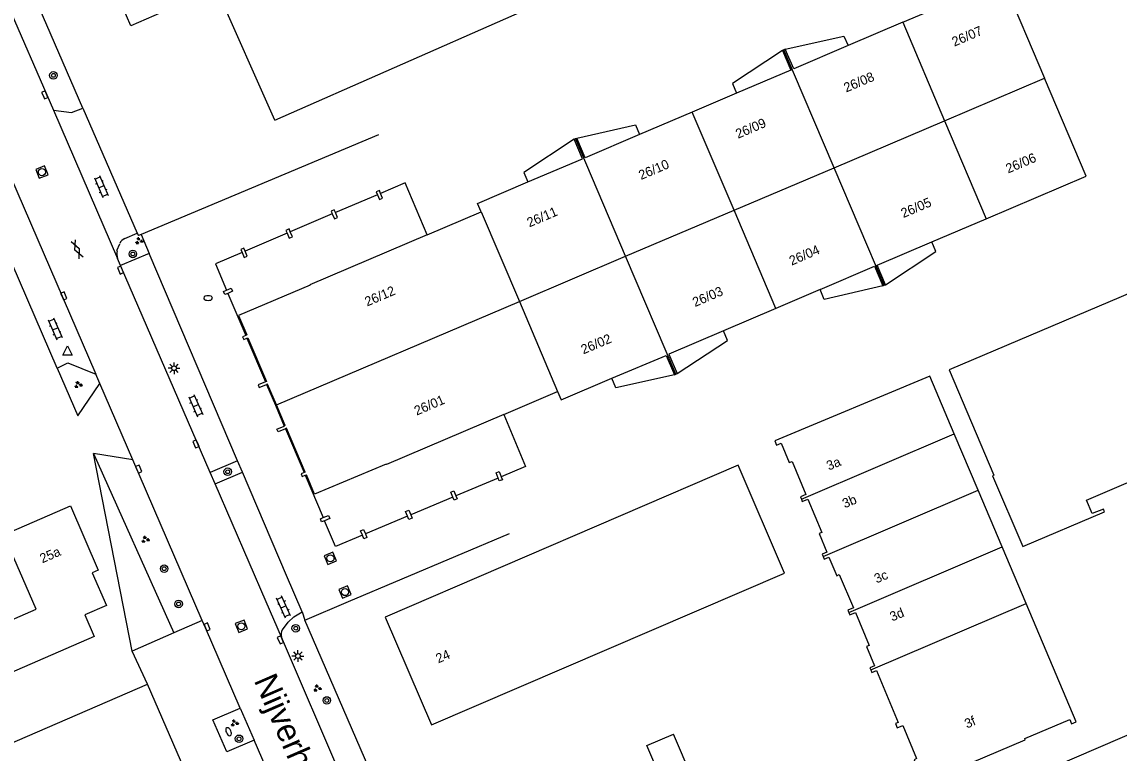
# Model space of a CAD drawing. Extents: x 136000 to 141014, y 402000 to 403500.
# Drawn here: x 139537.2 to 139653.4, y 402222.7 to 402300.2 of the extents above; entities that cross this region are included whole.
import ezdxf

# ---------------------------------------------------------------- set-up
doc = ezdxf.new("R2010")
doc.units = 0
for name, color, linetype in [('gg-afsc-hekwerk', 7, 'Continuous'), ('gg-anno-huisnummerreeks BGT', 7, 'Continuous'), ('gg-anno-openbare ruimte label', 7, 'Continuous'), ('gg-bbg-bijgebouw', 7, 'Continuous'), ('gg-bbg-gedigitaliseerde bebouwing', 7, 'Continuous'), ('gg-bbg-gedigitaliseerde bijgebouw', 7, 'Continuous'), ('gg-bbg-hoofdgebouw', 7, 'Continuous'), ('gg-bbg-onder overbouw', 7, 'Continuous'), ('gg-bbg-pand overbouw', 7, 'Continuous'), ('gg-bbg-pilaar onder overbouw', 7, 'Continuous'), ('gg-bbg-pilaar pand', 7, 'Continuous'), ('gg-bbg-tussenscheiding', 7, 'Continuous'), ('gg-bbg-tussenscheiding niveau 01', 7, 'Continuous'), ('gg-knt-verharding', 7, 'Continuous'), ('gt-grn-groengrens', 7, 'Continuous'), ('gt-grn-vlakafsluiter', 7, 'Continuous'), ('gt-grn-weggrens', 7, 'Continuous'), ('gt-symb-boom', 7, 'Continuous'), ('gt-symb-brandkraan', 7, 'Continuous'), ('gt-symb-gesloten verharding', 7, 'Continuous'), ('gt-symb-groenvak', 7, 'Continuous'), ('gt-symb-klinker verharding', 7, 'Continuous'), ('gt-symb-kolk', 7, 'Continuous'), ('gt-symb-lichtmast', 7, 'Continuous'), ('gt-symb-rioolschacht', 7, 'Continuous'), ('gt-symb-waterafsluiter', 7, 'Continuous')]:
    doc.layers.add(name, color=color, linetype=linetype)

# ---------------------------------------------------------------- blocks, each defined once
blk = doc.blocks.new('gt0-GRVAK')
at = {"layer": 'gt-symb-groenvak'}
for p, q in [((-0.11, 0.19), (-0.23, 0.24)), ((-0.18, 0.15), (0.09, 0.15)), ((-0.09, 0.21), (-0.16, 0.32)), ((-0.05, 0.21), (-0.05, 0.39)), ((0, 0.21), (0.06, 0.32)), ((0.02, 0.19), (0.13, 0.24)), ((0.26, -0.05), (0.2, 0.06)), ((0.31, -0.05), (0.31, 0.13)), ((0.35, -0.05), (0.41, 0.06)), ((-0.24, -0.23), (-0.36, -0.18)), ((-0.32, -0.26), (-0.05, -0.26)), ((-0.23, -0.21), (-0.29, -0.1)), ((-0.18, -0.2), (-0.18, -0.02)), ((-0.14, -0.21), (-0.07, -0.1)), ((-0.12, -0.23), (0, -0.18)), ((0.24, -0.07), (0.12, -0.02)), ((0.17, -0.11), (0.44, -0.11)), ((0.37, -0.07), (0.49, -0.02))]:
    blk.add_line(p, q, dxfattribs=at)
blk = doc.blocks.new('gt0-BOOM')
at = {"layer": 'gt-symb-boom'}
for radius in [0.4, 0.2]:
    blk.add_circle((0, 0), radius, dxfattribs=at)
blk = doc.blocks.new('gt0-RS')
at = {"layer": 'gt-symb-rioolschacht'}
blk.add_lwpolyline([(-0.5, -0.5), (0.5, -0.5), (0.5, 0.5), (-0.5, 0.5)], close=True, dxfattribs=at)
blk.add_circle((0, 0), 0.375, dxfattribs=at)
blk = doc.blocks.new('gt0-KOLK')
at = {"layer": 'gt-symb-kolk'}
blk.add_lwpolyline([(0, 0), (0.38, 0), (0.38, 0.4), (-0.37, 0.4), (-0.37, 0), (0, 0)], dxfattribs=at)
blk = doc.blocks.new('gt0-BR')
at = {"layer": 'gt-symb-brandkraan'}
for centre, radius, start, end in [((-0.24, 0), 0.206, 107.5669, 252.4331), ((0.6, -2.66), 3, 106.892, 107.5669), ((0, -0.69), 0.938, 73.108, 106.892), ((-0.6, -2.66), 3, 72.4331, 73.108), ((0.24, 0), 0.206, 287.567, 72.4331), ((0.6, 2.66), 3, 252.4331, 253.108), ((0, 0.69), 0.938, 253.108, 286.8921), ((-0.6, 2.66), 3, 286.8921, 287.567)]:
    blk.add_arc(centre, radius, start, end, dxfattribs=at)
blk = doc.blocks.new('gt0-LMAST')
at = {"layer": 'gt-symb-lichtmast'}
for p, q in [((-0.18, 0.17), (-0.45, 0.44)), ((0, 0.25), (0, 0.62)), ((0.17, 0.17), (0.44, 0.44)), ((-0.25, 0), (-0.63, 0)), ((-0.18, -0.18), (-0.45, -0.45)), ((0, -0.25), (0, -0.63)), ((0.44, -0.45), (0.17, -0.18)), ((0.25, 0), (0.62, 0))]:
    blk.add_line(p, q, dxfattribs=at)
blk.add_circle((0, 0), 0.25, dxfattribs=at)
blk = doc.blocks.new('gt0-KL1')
at = {"layer": 'gt-symb-klinker verharding'}
for p, q in [((-1.15, 0.3), (1.15, 0.3)), ((-1, -0.3), (-1, 0.3)), ((-0.5, 0.3), (-0.5, 0.45)), ((0, -0.3), (0, 0.3)), ((0.5, 0.3), (0.5, 0.45)), ((1, -0.3), (1, 0.3)), ((-1.15, -0.3), (1.15, -0.3)), ((-0.5, -0.45), (-0.5, -0.3)), ((0.5, -0.45), (0.5, -0.3))]:
    blk.add_line(p, q, dxfattribs=at)
blk = doc.blocks.new('gt0-WAFSL')
at = {"layer": 'gt-symb-waterafsluiter'}
for p, q in [((-0.5, -0.33), (0, 0.67)), ((0, 0.67), (0.5, -0.33)), ((0.5, -0.33), (-0.5, -0.33))]:
    blk.add_line(p, q, dxfattribs=at)
blk = doc.blocks.new('gt0-GESVH1')
at = {"layer": 'gt-symb-gesloten verharding'}
for p, q in [((-0.99, -0.26), (0.01, 0.24)), ((0.01, -0.26), (-0.99, 0.24)), ((0.01, 0.24), (1.01, -0.26)), ((1.01, 0.24), (0.01, -0.26))]:
    blk.add_line(p, q, dxfattribs=at)

msp = doc.modelspace()

# ---------------------------------------------------------------- linework, layer by layer
at = {"layer": 'gg-afsc-hekwerk'}
for p, q in [((139543.7, 402291.06), (139530.4, 402321.8)), ((139543.7, 402291.06), (139549.46, 402277.82)), ((139575.01, 402288.23), (139549.89, 402277.67)), ((139549.46, 402277.82), (139549.6, 402277.54)), ((139549.89, 402277.67), (139549.6, 402277.54)), ((139571.84, 402238.8), (139588.87, 402245.98)), ((139567.2, 402236.8), (139571.84, 402238.8)), ((139575.37, 402218.04), (139567.2, 402236.8)), ((139575.37, 402218.04), (139567.2, 402236.8)), ((139550.56, 402230.01), (139548.93, 402233.52)), ((139550.56, 402230.01), (139548.93, 402233.52)), ((139660.54, 402227.28), (139632.5, 402215.26))]:
    msp.add_line(p, q, dxfattribs=at)
at = {"layer": 'gg-bbg-bijgebouw'}
msp.add_line((139611.7, 402211.86), (139606.27, 402224.74), dxfattribs=at)
at = {"layer": 'gg-bbg-gedigitaliseerde bebouwing'}
msp.add_lwpolyline([(139564.02, 402289.76), (139614.72, 402312.12), (139594.45, 402358.87)], dxfattribs=at)
at = {"layer": 'gg-bbg-gedigitaliseerde bijgebouw'}
msp.add_lwpolyline([(139602.25, 402213.58), (139606.85, 402215.55), (139603.43, 402223.52), (139606.27, 402224.74)], dxfattribs=at)
at = {"layer": 'gg-bbg-hoofdgebouw'}
for p, q in [((139630.55, 402300.14), (139624.74, 402297.67)), ((139617.96, 402297.23), (139617.81, 402297.16)), ((139618.1, 402297.29), (139617.96, 402297.23)), ((139612.93, 402292.62), (139608.24, 402290.63)), ((139608.24, 402290.63), (139602.67, 402288.25)), ((139595.73, 402287.76), (139595.88, 402287.82)), ((139595.88, 402287.82), (139596.02, 402287.88)), ((139580.18, 402277.64), (139585.88, 402280.06)), ((139633.61, 402276.88), (139639.38, 402279.33)), ((139628.44, 402272.21), (139628.58, 402272.28)), ((139628.58, 402272.28), (139628.72, 402272.34)), ((139621.79, 402271.84), (139617.1, 402269.83)), ((139617.1, 402269.83), (139611.54, 402267.45)), ((139606.5, 402262.87), (139606.64, 402262.93)), ((139606.35, 402262.8), (139606.5, 402262.87)), ((139588.28, 402258.6), (139593.98, 402261.03)), ((139638.51, 402250.57), (139635.98, 402256.55)), ((139641.05, 402244.57), (139638.51, 402250.57)), ((139643.6, 402238.57), (139641.05, 402244.57)), ((139528.99, 402220.68), (139550.56, 402230.01)), ((139558.53, 402211.65), (139550.56, 402230.01))]:
    msp.add_line(p, q, dxfattribs=at)
for points in [[(139564.02, 402289.76), (139557.87, 402303.74), (139555.52, 402302.69), (139555.9, 402301.84), (139554.04, 402301.06), (139553.65, 402301.9), (139548.78, 402299.78), (139537.75, 402325.22), (139559.7, 402334.71), (139556.62, 402341.84), (139570.48, 402347.83), (139570.24, 402348.38), (139594.45, 402358.87)], [(139630.55, 402300.14), (139641.14, 402304.63), (139645.56, 402294.23)], [(139639.38, 402279.33), (139649.98, 402283.83), (139645.56, 402294.23)], [(139585.88, 402280.06), (139585.5, 402280.96), (139590.84, 402283.23)], [(139635.45, 402263.33), (139640.19, 402252.17), (139640.05, 402252.11), (139643.25, 402244.62), (139651.92, 402248.27), (139651.79, 402248.56), (139650.61, 402248.1), (139649.99, 402249.51), (139666.92, 402256.76), (139659.75, 402273.65), (139635.45, 402263.33)], [(139560.95, 402266.98), (139560.62, 402266.83), (139560.75, 402266.53), (139561.07, 402266.68)], [(139563.04, 402262.06), (139562.26, 402261.73), (139562.38, 402261.44), (139563.16, 402261.76)], [(139593.98, 402261.03), (139594.35, 402260.16), (139599.73, 402262.43)], [(139635.98, 402256.55), (139633.39, 402262.67), (139616.99, 402255.79)], [(139565.15, 402257.09), (139564.38, 402256.75), (139564.25, 402257.04), (139565.03, 402257.37)], [(139616.99, 402255.79), (139617.18, 402255.34), (139617.67, 402255.54), (139618.52, 402253.51), (139618.81, 402253.63), (139620.27, 402250.12), (139619.69, 402249.87), (139619.8, 402249.62)], [(139567.13, 402252.45), (139566.81, 402252.31), (139566.93, 402252.02), (139567.25, 402252.16)], [(139575.72, 402237.14), (139580.64, 402225.71), (139618.02, 402241.8), (139613.09, 402253.23), (139575.72, 402237.14)], [(139619.8, 402249.62), (139619.9, 402249.38), (139620.49, 402249.62), (139621.96, 402246.11), (139621.68, 402245.99), (139622.5, 402244.02), (139622, 402243.81), (139622.11, 402243.55)], [(139545.33, 402242.1), (139544.69, 402241.83), (139546.21, 402238.35), (139543.91, 402237.36), (139544.91, 402235.06), (139535.9, 402231.16), (139533.88, 402235.85), (139538.74, 402237.96), (139535.32, 402245.86), (139542.39, 402248.92), (139545.33, 402242.1)], [(139622.11, 402243.55), (139622.22, 402243.28), (139622.72, 402243.49), (139623.54, 402241.52), (139623.82, 402241.64), (139625.31, 402238.12), (139624.73, 402237.87), (139624.83, 402237.63)], [(139627.14, 402231.53), (139627.25, 402231.28), (139627.75, 402231.49), (139630.06, 402225.98), (139629.76, 402225.86), (139629.96, 402225.4), (139630.54, 402225.64), (139632.01, 402222.14), (139631.73, 402222.02), (139632.73, 402219.56), (139634.58, 402220.34), (139634.74, 402219.96), (139635.18, 402220.14), (139635.02, 402220.53), (139643.52, 402224.14), (139643.46, 402224.26), (139648.22, 402226.28), (139648.4, 402225.84), (139648.9, 402226.05), (139643.6, 402238.57)], [(139624.83, 402237.63), (139624.94, 402237.38), (139625.52, 402237.62), (139626.98, 402234.12), (139626.69, 402234), (139627.54, 402231.98), (139627.04, 402231.77), (139627.14, 402231.53)]]:
    msp.add_lwpolyline(points, dxfattribs=at)
at = {"layer": 'gg-bbg-onder overbouw'}
for p, q in [((139561.05, 402267.03), (139560.95, 402266.98)), ((139561.07, 402266.68), (139561.18, 402266.72)), ((139561.18, 402266.72), (139563.15, 402262.1)), ((139563.15, 402262.1), (139563.04, 402262.06)), ((139563.27, 402261.81), (139563.16, 402261.76)), ((139564.21, 402259.61), (139563.27, 402261.81)), ((139565.14, 402257.42), (139564.21, 402259.61)), ((139565.14, 402257.42), (139565.03, 402257.37)), ((139565.26, 402257.13), (139565.15, 402257.09)), ((139567.25, 402252.5), (139565.26, 402257.13)), ((139567.25, 402252.5), (139567.13, 402252.45)), ((139567.25, 402252.16), (139567.38, 402252.21))]:
    msp.add_line(p, q, dxfattribs=at)
for points in [[(139617.81, 402297.16), (139618.7, 402295.08), (139612.93, 402292.62)], [(139624.74, 402297.67), (139618.99, 402295.23), (139618.1, 402297.29)], [(139590.84, 402283.23), (139596.62, 402285.69), (139595.73, 402287.76)], [(139602.67, 402288.25), (139596.91, 402285.8), (139596.02, 402287.88)], [(139580.18, 402277.64), (139567.75, 402272.34), (139567.76, 402272.31), (139560.18, 402269.09), (139561.05, 402267.03)], [(139628.72, 402272.34), (139627.83, 402274.42), (139633.61, 402276.88)], [(139621.79, 402271.84), (139627.53, 402274.3), (139628.44, 402272.21)], [(139611.54, 402267.45), (139605.76, 402264.98), (139606.64, 402262.93)], [(139599.73, 402262.43), (139605.47, 402264.86), (139606.35, 402262.8)], [(139588.28, 402258.6), (139575.85, 402253.3), (139575.84, 402253.33), (139568.24, 402250.14), (139567.38, 402252.21)]]:
    msp.add_lwpolyline(points, dxfattribs=at)
at = {"layer": 'gg-bbg-pand overbouw'}
for p, q in [((139574.9, 402281.88), (139570.46, 402279.98)), ((139570.12, 402279.84), (139565.67, 402277.94)), ((139565.33, 402277.79), (139560.89, 402275.9)), ((139559.05, 402271.43), (139560.95, 402266.98)), ((139561.07, 402266.68), (139563.04, 402262.06)), ((139563.16, 402261.76), (139564.1, 402259.57)), ((139564.1, 402259.57), (139565.03, 402257.37)), ((139565.15, 402257.09), (139567.13, 402252.45)), ((139567.25, 402252.16), (139569.16, 402247.68)), ((139587.68, 402251.85), (139583.22, 402249.98)), ((139582.89, 402249.83), (139578.43, 402247.96)), ((139578.1, 402247.82), (139573.63, 402245.94))]:
    msp.add_line(p, q, dxfattribs=at)
for points in [[(139618.1, 402297.29), (139624.31, 402298.68), (139624.74, 402297.67)], [(139617.81, 402297.16), (139612.5, 402293.65), (139612.93, 402292.62)], [(139596.02, 402287.88), (139602.23, 402289.27), (139602.67, 402288.25)], [(139595.73, 402287.76), (139590.41, 402284.24), (139590.84, 402283.23)], [(139580.18, 402277.64), (139577.83, 402283.13), (139575.23, 402282.02)], [(139628.72, 402272.34), (139634.05, 402275.85), (139633.61, 402276.88)], [(139560.56, 402275.75), (139557.73, 402274.54), (139558.91, 402271.77)], [(139628.44, 402272.21), (139622.23, 402270.79), (139621.79, 402271.84)], [(139606.64, 402262.93), (139611.97, 402266.45), (139611.54, 402267.45)], [(139606.35, 402262.8), (139600.16, 402261.41), (139599.73, 402262.43)], [(139588.28, 402258.6), (139590.59, 402253.08), (139588.01, 402251.99)], [(139573.3, 402245.8), (139570.47, 402244.6), (139569.3, 402247.34)]]:
    msp.add_lwpolyline(points, dxfattribs=at)
at = {"layer": 'gg-bbg-pilaar onder overbouw'}
for points in [[(139574.9, 402281.88), (139575.11, 402281.36), (139575.45, 402281.5), (139575.23, 402282.02)], [(139570.12, 402279.84), (139570.34, 402279.32), (139570.68, 402279.46), (139570.46, 402279.98)], [(139565.33, 402277.79), (139565.55, 402277.28), (139565.89, 402277.42), (139565.67, 402277.94)], [(139560.56, 402275.75), (139560.77, 402275.24), (139561.11, 402275.37), (139560.89, 402275.9)], [(139558.91, 402271.77), (139559.42, 402271.99), (139559.56, 402271.65), (139559.05, 402271.43)], [(139587.68, 402251.85), (139587.46, 402252.41), (139587.8, 402252.54), (139588.01, 402251.99)], [(139582.89, 402249.83), (139582.66, 402250.36), (139583, 402250.5), (139583.22, 402249.98)], [(139569.16, 402247.68), (139569.71, 402247.91), (139569.85, 402247.57), (139569.3, 402247.34)], [(139578.1, 402247.82), (139577.88, 402248.32), (139578.23, 402248.47), (139578.43, 402247.96)], [(139573.3, 402245.8), (139573.09, 402246.28), (139573.43, 402246.42), (139573.63, 402245.94)]]:
    msp.add_lwpolyline(points, dxfattribs=at)
at = {"layer": 'gg-bbg-pilaar pand'}
for points in [[(139575.23, 402282.02), (139575.11, 402282.33), (139574.77, 402282.19), (139574.9, 402281.88)], [(139570.46, 402279.98), (139570.32, 402280.29), (139569.99, 402280.15), (139570.12, 402279.84)], [(139565.67, 402277.94), (139565.54, 402278.25), (139565.2, 402278.1), (139565.33, 402277.79)], [(139560.89, 402275.9), (139560.76, 402276.21), (139560.43, 402276.07), (139560.56, 402275.75)], [(139559.05, 402271.43), (139558.74, 402271.29), (139558.59, 402271.63), (139558.91, 402271.77)], [(139588.01, 402251.99), (139588.14, 402251.69), (139587.8, 402251.55), (139587.68, 402251.85)], [(139583.22, 402249.98), (139583.36, 402249.66), (139583.02, 402249.51), (139582.89, 402249.83)], [(139578.43, 402247.96), (139578.58, 402247.61), (139578.24, 402247.47), (139578.1, 402247.82)], [(139569.3, 402247.34), (139568.99, 402247.22), (139568.86, 402247.55), (139569.16, 402247.68)], [(139573.63, 402245.94), (139573.79, 402245.58), (139573.45, 402245.43), (139573.3, 402245.8)]]:
    msp.add_lwpolyline(points, dxfattribs=at)
at = {"layer": 'gg-bbg-tussenscheiding'}
for p, q in [((139630.55, 402300.14), (139634.97, 402289.72)), ((139623.27, 402284.74), (139617.96, 402297.23)), ((139634.97, 402289.72), (139645.56, 402294.23)), ((139612.67, 402280.23), (139608.24, 402290.63)), ((139623.27, 402284.74), (139634.97, 402289.72)), ((139634.97, 402289.72), (139639.38, 402279.33)), ((139601.18, 402275.35), (139595.88, 402287.82)), ((139612.67, 402280.23), (139623.27, 402284.74)), ((139628.58, 402272.28), (139623.27, 402284.74)), ((139585.88, 402280.06), (139589.93, 402270.56)), ((139601.18, 402275.35), (139612.67, 402280.23)), ((139617.1, 402269.83), (139612.67, 402280.23)), ((139589.93, 402270.56), (139601.18, 402275.35)), ((139606.5, 402262.87), (139601.18, 402275.35)), ((139564.21, 402259.61), (139589.93, 402270.56)), ((139589.93, 402270.56), (139593.98, 402261.03)), ((139619.8, 402249.62), (139635.98, 402256.55)), ((139622.11, 402243.55), (139638.51, 402250.57)), ((139624.83, 402237.63), (139641.05, 402244.57)), ((139627.14, 402231.53), (139643.6, 402238.57))]:
    msp.add_line(p, q, dxfattribs=at)
at = {"layer": 'gg-bbg-tussenscheiding niveau 01'}
msp.add_line((139564.1, 402259.57), (139564.21, 402259.61), dxfattribs=at)
at = {"layer": 'gg-knt-verharding'}
for p, q in [((139528.09, 402319.65), (139540.58, 402290.82)), ((139521.86, 402316.43), (139545.06, 402262.85)), ((139540.58, 402290.82), (139547.38, 402275.13)), ((139548.14, 402277.24), (139549.46, 402277.82)), ((139549.89, 402277.67), (139550.71, 402275.65)), ((139547.31, 402275.95), (139547.62, 402276.69)), ((139547.7, 402274.39), (139547.38, 402275.13)), ((139550.71, 402275.65), (139547.7, 402274.39)), ((139560.08, 402253.69), (139550.71, 402275.65)), ((139557.2, 402252.45), (139547.7, 402274.39)), ((139545.48, 402261.89), (139545.06, 402262.85)), ((139548.99, 402253.78), (139545.48, 402261.89)), ((139548.99, 402253.78), (139544.83, 402254.48)), ((139556.35, 402236.78), (139548.99, 402253.78)), ((139560.08, 402253.69), (139557.2, 402252.45)), ((139560.59, 402252.49), (139560.08, 402253.69)), ((139557.72, 402251.26), (139557.2, 402252.45)), ((139557.72, 402251.26), (139560.59, 402252.49)), ((139563.13, 402238.76), (139557.72, 402251.26)), ((139564.73, 402234.99), (139563.13, 402238.76)), ((139556.35, 402236.78), (139553.33, 402235.45)), ((139556.68, 402236.01), (139556.35, 402236.78)), ((139553.33, 402235.45), (139548.93, 402233.52)), ((139560.37, 402227.5), (139556.68, 402236.01)), ((139571.59, 402219.09), (139564.73, 402234.99)), ((139560.37, 402227.5), (139561.84, 402224.1)), ((139564.75, 402217.39), (139561.84, 402224.1))]:
    msp.add_line(p, q, dxfattribs=at)
for points in [[(139540.58, 402290.82), (139542.51, 402290.57), (139543.7, 402291.06)], [(139540.99, 402263.51), (139542.12, 402264.06), (139545.06, 402262.85)], [(139540.99, 402263.51), (139543.16, 402258.47), (139545.48, 402261.89)], [(139566.93, 402237.7), (139565.28, 402241.53), (139560.59, 402252.49)], [(139564.83, 402235.78), (139565.44, 402236.58), (139566.06, 402237.15), (139566.93, 402237.7)], [(139561.84, 402224.1), (139558.95, 402222.85), (139557.47, 402226.25), (139560.37, 402227.5)]]:
    msp.add_lwpolyline(points, dxfattribs=at)
for centre, radius, start, end in [((139548.52, 402276.36), 0.965, 113.7453, 159.7976), ((139548.66, 402275.64), 1.38, 167.0468, 201.622), ((139565.77, 402235.26), 1.08, 150.9441, 194.5391)]:
    msp.add_arc(centre, radius, start, end, dxfattribs=at)
at = {"layer": 'gt-grn-groengrens'}
for p, q in [((139548.93, 402233.52), (139544.83, 402254.48)), ((139544.83, 402254.48), (139553.33, 402235.45))]:
    msp.add_line(p, q, dxfattribs=at)
at = {"layer": 'gt-grn-vlakafsluiter'}
msp.add_line((139566.93, 402237.7), (139567.2, 402236.8), dxfattribs=at)
at = {"layer": 'gt-grn-weggrens'}
msp.add_line((139540.99, 402263.51), (139518.63, 402315.14), dxfattribs=at)

# ---------------------------------------------------------------- block references
at = {"layer": 'gt-symb-boom'}
for p in [(139540.58, 402294.52), (139559.04, 402252.53), (139552.31, 402242.26), (139553.84, 402238.52), (139566.25, 402235.95), (139569.54, 402228.3), (139560.24, 402224.24)]:
    msp.add_blockref('gt0-BOOM', p, dxfattribs=at)
at = {"layer": 'gt-symb-boom', "rotation": 22.64190009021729}
msp.add_blockref('gt0-BOOM', (139548.99, 402275.6), dxfattribs=at)
at = {"layer": 'gt-symb-brandkraan'}
msp.add_blockref('gt0-BR', (139556.97, 402270.93), dxfattribs=at)
at = {"layer": 'gt-symb-brandkraan', "rotation": -66.53799977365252}
msp.add_blockref('gt0-BR', (139559.13, 402224.99), dxfattribs=at)
at = {"layer": 'gt-symb-gesloten verharding', "rotation": 113.69497103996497}
msp.add_blockref('gt0-GESVH1', (139543.09, 402276.08), dxfattribs=at)
at = {"layer": 'gt-symb-groenvak'}
for p in [(139549.65, 402276.98), (139543.2, 402261.74), (139550.31, 402245.35), (139568.52, 402229.59), (139559.75, 402225.9)]:
    msp.add_blockref('gt0-GRVAK', p, dxfattribs=at)
at = {"layer": 'gt-symb-klinker verharding'}
for p, rotation in [((139545.65, 402282.74), -66.61335784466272), ((139540.76, 402267.67), -66.61335784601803), ((139555.65, 402259.53), -66.10152212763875), ((139564.95, 402238.2), 114.38706671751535)]:
    msp.add_blockref('gt0-KL1', p, dxfattribs=dict(at, rotation=rotation))
at = {"layer": 'gt-symb-kolk'}
for p, rotation in [((139539.48, 402292.38), -66.61335784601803), ((139547.5, 402273.82), -66.61335784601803), ((139541.49, 402271.09), -66.61335784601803), ((139555.86, 402255.55), 113.25875933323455), ((139549.43, 402252.74), -66.6133578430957), ((139556.68, 402236.01), -66.61335784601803), ((139564.81, 402234.79), 113.33404127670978)]:
    msp.add_blockref('gt0-KOLK', p, dxfattribs=dict(at, rotation=rotation))
at = {"layer": 'gt-symb-lichtmast'}
for p in [(139553.36, 402263.49), (139566.48, 402233.01)]:
    msp.add_blockref('gt0-LMAST', p, dxfattribs=at)
at = {"layer": 'gt-symb-rioolschacht'}
for p, rotation in [((139539.36, 402284.27), 22.33338843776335), ((139569.92, 402243.36), 113.13090948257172), ((139571.47, 402239.78), 113.46200022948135), ((139560.49, 402236.16), 21.663039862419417)]:
    msp.add_blockref('gt0-RS', p, dxfattribs=dict(at, rotation=rotation))
at = {"layer": 'gt-symb-waterafsluiter'}
msp.add_blockref('gt0-WAFSL', (139542.08, 402265.2), dxfattribs=at)

# ---------------------------------------------------------------- texts
at = {"layer": 'gg-anno-huisnummerreeks BGT'}
for s, rotation, p in [('26/07', 23, (139636, 402297.56)), ('26/08', 23, (139624.55, 402292.7)), ('26/09', 23.1, (139613.09, 402287.8)), ('26/06', 23, (139641.7, 402284.12)), ('26/10', 23.1, (139602.82, 402283.43)), ('26/05', 23, (139630.6, 402279.4)), ('26/11', 23, (139590.99, 402278.41)), ('26/04', 23.2, (139618.77, 402274.36)), ('26/12', 23.1, (139573.81, 402270.03)), ('26/03', 23.2, (139608.53, 402269.97)), ('26/02', 22.9, (139596.71, 402264.96)), ('26/01', 23.1, (139579.05, 402258.47)), ('3a', 22.6, (139622.71, 402252.65)), ('3b', 22.7, (139624.39, 402248.65)), ('25a', 23.3, (139539.4, 402242.82)), ('3c', 22.9, (139627.77, 402240.69)), ('3d', 22.7, (139629.42, 402236.66)), ('24', 23.3, (139581.34, 402232.22)), ('3f', 23, (139637.34, 402225.32))]:
    msp.add_text(s, height=1, rotation=rotation, dxfattribs=at).set_placement(p)
at = {"layer": 'gg-anno-openbare ruimte label'}
msp.add_text('Nijverheidsweg', height=2.5, rotation=293.5, dxfattribs=at).set_placement((139561.78, 402230.43))

doc.saveas('drawing.dxf')
